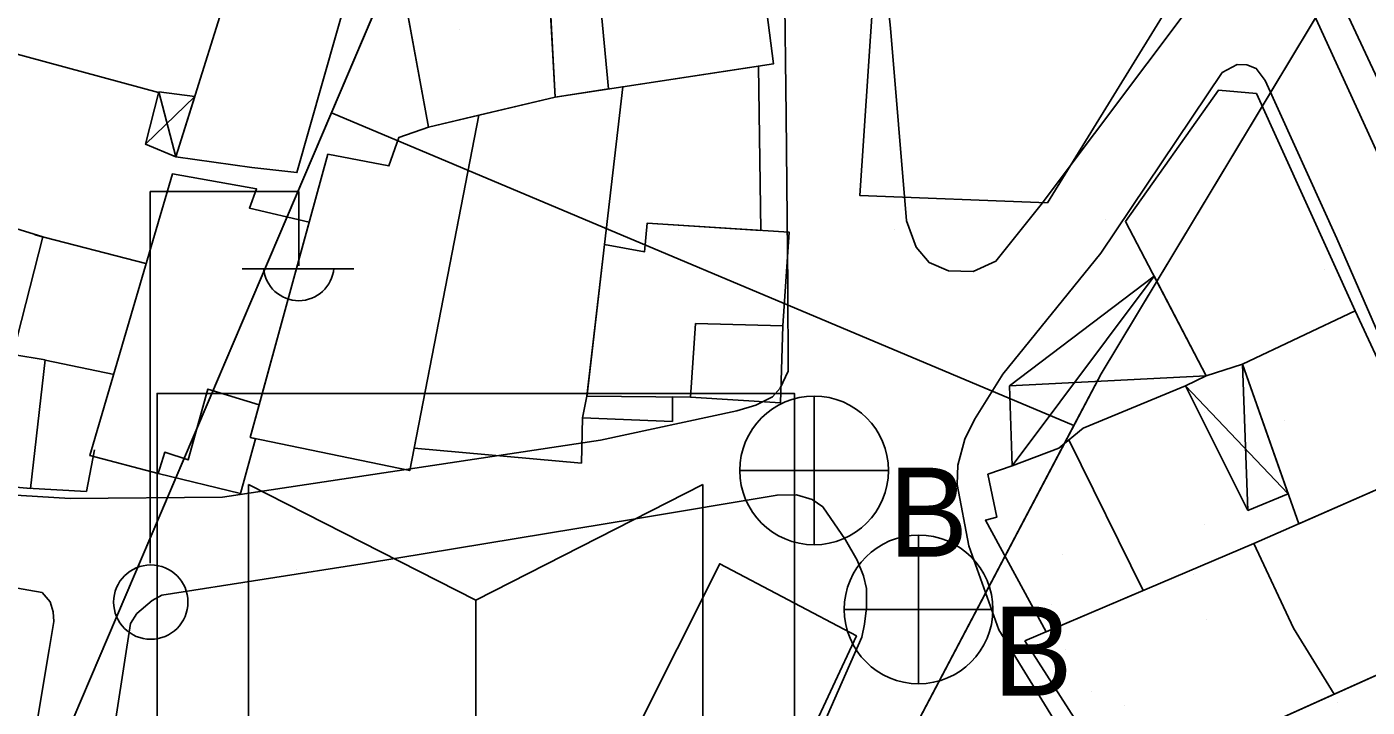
# Model space of a CAD drawing. Extents: x 417997 to 421451, y 4451742 to 4455216.
# Drawn here: x 420405.4 to 420468.5, y 4452472.1 to 4452504.1 of the extents above; entities that cross this region are included whole.
import ezdxf

# ---------------------------------------------------------------- set-up
doc = ezdxf.new("R2010")
doc.units = 0
for name, color, linetype in [('ADA', 7, 'Continuous'), ('B_Mesken', 7, 'Continuous'), ('B_Sundurma', 7, 'Continuous'), ('B_Teras', 7, 'Continuous'), ('Default', 7, 'Continuous'), ('LJ_SEMBOL', 7, 'Continuous'), ('PL_AYA_PARK_DINLENME', 7, 'Continuous'), ('PL_SAY_DINI_TESIS', 7, 'Continuous'), ('PL_SAY_KULTUR_TESIS', 7, 'Continuous'), ('PL_TİCK', 7, 'Continuous'), ('S_Elektrik_Diregi', 7, 'Continuous'), ('S_Rogar_Kapagi_Buski', 7, 'Continuous'), ('Sinir_Duvar_tek_tarafa_ait', 7, 'Continuous'), ('TR_DINITESIS', 7, 'Continuous'), ('TR_KULTURELTESIS', 7, 'Continuous'), ('TR_PARKALANI', 7, 'Continuous'), ('TR_TİCK', 7, 'Continuous'), ('Yol_Sose', 7, 'Continuous')]:
    doc.layers.add(name, color=color, linetype=linetype)

# ---------------------------------------------------------------- blocks, each defined once
blk = doc.blocks.new('POINT_DISPLAY')
at = {"layer": 'Default'}
blk.add_line((0, 0), (0, 0), dxfattribs=at)

msp = doc.modelspace()

# ---------------------------------------------------------------- linework, layer by layer
at = {"layer": 'ADA'}
for p, q in [((420438.381, 4452543.759), (420401.239, 4452456.66)), ((420438.381, 4452543.759), (420401.239, 4452456.66)), ((420477.377, 4452523.338), (420455.995, 4452487.812)), ((420477.377, 4452523.338), (420455.995, 4452487.812)), ((420454.707, 4452485.365), (420419.762, 4452500.096)), ((420454.707, 4452485.365), (420419.762, 4452500.096)), ((420455.995, 4452487.812), (420435.441, 4452448.788)), ((420455.995, 4452487.812), (420435.441, 4452448.788))]:
    msp.add_line(p, q, dxfattribs=at)
at = {"layer": 'B_Mesken'}
for points in [[(420465.965, 4452508.219), (420469.675, 4452500.247), (420473.312, 4452501.979), (420480.304, 4452505.163), (420477.955, 4452509.862), (420479.364, 4452510.367), (420477.129, 4452515.544), (420475.15, 4452520.325), (420472.125, 4452517.433), (420472.549, 4452516.896), (420470.057, 4452514.812), (420470.794, 4452513.897), (420469.532, 4452513.193), (420469.247, 4452512.818), (420469.32, 4452512.179)], [(420440.311, 4452510.636), (420440.657, 4452507.004), (420440.01, 4452506.796), (420440.578, 4452502.401), (420430.298, 4452500.838), (420429.861, 4452508.709)], [(420429.861, 4452508.709), (420430.298, 4452500.838), (420424.326, 4452499.418), (420422.737, 4452508.129), (420425.955, 4452509.072), (420426.083, 4452507.845)], [(420415.494, 4452507.793), (420418.959, 4452507.795), (420420.614, 4452506.009), (420418.133, 4452497.28), (420416.013, 4452497.519), (420412.444, 4452498.022)], [(420459.589, 4452505.811), (420453.466, 4452495.862), (420444.642, 4452496.2), (420445.233, 4452505.105), (420446.733, 4452505.379)], [(420439.972, 4452494.558), (420439.871, 4452502.293), (420433.474, 4452501.321), (420432.616, 4452493.889), (420434.505, 4452493.556), (420434.621, 4452494.894)], [(420432.616, 4452493.889), (420433.474, 4452501.321), (420430.298, 4452500.838), (420426.699, 4452499.982), (420423.65, 4452484.311), (420431.531, 4452483.604), (420431.584, 4452485.738), (420431.799, 4452486.84), (420432.616, 4452493.889)], [(420462.646, 4452488.258), (420460.942, 4452487.706), (420457.139, 4452494.985), (420461.513, 4452501.153), (420463.306, 4452501.006), (420467.945, 4452490.777)], [(420419.599, 4452498.154), (420422.468, 4452497.593), (420422.933, 4452498.925), (420424.326, 4452499.418), (420426.699, 4452499.982), (420423.444, 4452483.253), (420415.938, 4452484.801)], [(420392.772, 4452498.396), (420391.076, 4452491.131), (420392.525, 4452490.99), (420404.762, 4452488.714), (420406.177, 4452494.255), (420399.444, 4452496.333)], [(420416.192, 4452484.748), (420415.486, 4452482.176), (420411.609, 4452483.107), (420408.389, 4452483.953), (420412.276, 4452497.217), (420416.237, 4452496.514), (420415.9, 4452495.609), (420418.719, 4452494.946), (420416.363, 4452486.35), (420415.938, 4452484.801)], [(420435.81, 4452485.561), (420431.584, 4452485.738), (420431.799, 4452486.84), (420432.616, 4452493.889), (420434.505, 4452493.556), (420434.621, 4452494.894), (420441.31, 4452494.474), (420441.017, 4452490.061), (420440.9, 4452486.437), (420436.668, 4452486.709), (420435.82, 4452486.716)], [(420390.871, 4452483.758), (420392.525, 4452490.99), (420404.766, 4452488.713), (420406.284, 4452488.462), (420405.589, 4452482.401)], [(420462.646, 4452488.258), (420467.945, 4452490.777), (420471.305, 4452483.554), (420471.083, 4452483.292), (420465.302, 4452480.749)], [(420457.979, 4452477.606), (420454.478, 4452484.693), (420454.003, 4452484.301), (420451.812, 4452483.471), (420450.665, 4452483.077), (420451.076, 4452481.064), (420450.546, 4452480.909), (420453.406, 4452475.665)], [(420471.083, 4452483.292), (420474.505, 4452476.163), (420474.168, 4452475.964), (420466.961, 4452472.718), (420465.054, 4452475.836), (420463.175, 4452479.812)], [(420452.404, 4452475.239), (420456.8, 4452468.369), (420462.676, 4452470.788), (420466.961, 4452472.718), (420465.054, 4452475.836), (420463.175, 4452479.812)], [(420432.021, 4452466.851), (420438.044, 4452478.867), (420444.47, 4452475.47), (420438.9, 4452463.539)], [(420462.676, 4452470.788), (420474.168, 4452475.964), (420477.181, 4452468.735), (420465.806, 4452463.613)]]:
    msp.add_lwpolyline(points, close=True, dxfattribs=at)
at = {"layer": 'B_Sundurma'}
for p, q in [((420411.015, 4452498.615), (420413.331, 4452500.863)), ((420411.633, 4452501.075), (420412.444, 4452498.022)), ((420458.489, 4452492.4), (420451.812, 4452483.471)), ((420462.903, 4452481.366), (420462.646, 4452488.258)), ((420451.683, 4452487.237), (420460.942, 4452487.706)), ((420464.805, 4452482.153), (420459.96, 4452487.237))]:
    msp.add_line(p, q, dxfattribs=at)
for points in [[(420411.633, 4452501.075), (420411.015, 4452498.615), (420412.444, 4452498.022), (420413.331, 4452500.863)], [(420458.489, 4452492.4), (420451.683, 4452487.237), (420451.812, 4452483.471), (420454.003, 4452484.301), (420455.142, 4452485.242), (420459.96, 4452487.237), (420460.942, 4452487.706)], [(420462.903, 4452481.366), (420464.805, 4452482.153), (420462.646, 4452488.258), (420460.942, 4452487.706), (420459.96, 4452487.237)]]:
    msp.add_lwpolyline(points, close=True, dxfattribs=at)
at = {"layer": 'B_Teras'}
for points in [[(420432.121, 4452508.56), (420432.8, 4452501.218), (420430.298, 4452500.838), (420429.886, 4452508.259)], [(420423.343, 4452504.806), (420430.021, 4452505.828), (420430.298, 4452500.838), (420424.326, 4452499.418)], [(420418.719, 4452494.946), (420415.9, 4452495.609), (420416.237, 4452496.514), (420412.276, 4452497.217), (420408.389, 4452483.953), (420411.609, 4452483.107), (420411.916, 4452484.116), (420413.012, 4452483.751), (420413.948, 4452487.088), (420416.363, 4452486.35)], [(420432.616, 4452493.889), (420431.788, 4452486.749), (420436.668, 4452486.709), (420436.901, 4452490.172), (420441.017, 4452490.061), (420441.31, 4452494.474), (420434.621, 4452494.894), (420434.505, 4452493.556)]]:
    msp.add_lwpolyline(points, close=True, dxfattribs=at)
at = {"layer": 'LJ_SEMBOL'}
for p, q in [((420415.86, 4452482.597), (420426.552, 4452477.149)), ((420415.86, 4452482.597), (420415.86, 4452467.936)), ((420415.86, 4452482.597), (420426.552, 4452477.149)), ((420415.86, 4452482.597), (420415.86, 4452467.936)), ((420426.552, 4452477.149), (420437.244, 4452482.597)), ((420426.552, 4452477.149), (420437.244, 4452482.597)), ((420437.244, 4452467.936), (420437.244, 4452482.597)), ((420437.244, 4452467.936), (420437.244, 4452482.597)), ((420426.552, 4452462.488), (420426.552, 4452477.149)), ((420426.552, 4452462.488), (420426.552, 4452477.149))]:
    msp.add_line(p, q, dxfattribs=at)
msp.add_lwpolyline([(420411.552, 4452456.886), (420441.552, 4452456.886), (420441.552, 4452486.886), (420411.552, 4452486.886)], close=True, dxfattribs=at)
msp.add_lwpolyline([(420411.552, 4452456.886), (420441.552, 4452456.886), (420441.552, 4452486.886), (420411.552, 4452486.886)], close=True, dxfattribs=at)
at = {"layer": 'PL_AYA_PARK_DINLENME'}
msp.add_lwpolyline([(420477.377, 4452523.338), (420455.995, 4452487.812), (420454.707, 4452485.365), (420435.441, 4452448.788), (420430.677, 4452439.741), (420426.624, 4452432.046), (420521.978, 4452432.046), (420521.978, 4452432.046), (420508.961, 4452461.504), (420502.087, 4452477.059), (420493.266, 4452497.02), (420492.139, 4452499.452), (420490.927, 4452501.842), (420489.631, 4452504.188), (420480.567, 4452519.304)], dxfattribs=at)
msp.add_lwpolyline([(420477.377, 4452523.338), (420455.995, 4452487.812), (420454.707, 4452485.365), (420435.441, 4452448.788), (420430.677, 4452439.741), (420426.624, 4452432.046), (420521.978, 4452432.046), (420521.978, 4452432.046), (420508.961, 4452461.504), (420502.087, 4452477.059), (420493.266, 4452497.02), (420492.139, 4452499.452), (420490.927, 4452501.842), (420489.631, 4452504.188), (420480.567, 4452519.304)], dxfattribs=at)
at = {"layer": 'PL_SAY_DINI_TESIS'}
msp.add_lwpolyline([(420472.3, 4452526.936), (420446.001, 4452539.979), (420438.381, 4452543.758), (420419.762, 4452500.096), (420454.707, 4452485.365), (420455.995, 4452487.812), (420477.377, 4452523.338)], dxfattribs=at)
msp.add_lwpolyline([(420472.3, 4452526.936), (420446.001, 4452539.979), (420438.381, 4452543.758), (420419.762, 4452500.096), (420454.707, 4452485.365), (420455.995, 4452487.812), (420477.377, 4452523.338)], dxfattribs=at)
at = {"layer": 'PL_SAY_KULTUR_TESIS'}
msp.add_lwpolyline([(420454.707, 4452485.365), (420419.762, 4452500.096), (420401.239, 4452456.66), (420430.677, 4452439.741), (420435.441, 4452448.788), (420454.707, 4452485.365)], dxfattribs=at)
msp.add_lwpolyline([(420454.707, 4452485.365), (420419.762, 4452500.096), (420401.239, 4452456.66), (420430.677, 4452439.741), (420435.441, 4452448.788), (420454.707, 4452485.365)], dxfattribs=at)
at = {"layer": 'PL_TİCK'}
msp.add_lwpolyline([(420276.248, 4452443.657), (420281.87, 4452440.329), (420366.309, 4452390.34), (420401.239, 4452456.66), (420419.762, 4452500.096), (420438.381, 4452543.759), (420430.761, 4452547.538), (420412.057, 4452556.814), (420367.805, 4452578.76), (420361.976, 4452581.65), (420333.095, 4452507.03), (420320.59, 4452491.997), (420276.248, 4452443.657)], dxfattribs=at)
msp.add_lwpolyline([(420276.248, 4452443.657), (420281.87, 4452440.329), (420366.309, 4452390.34), (420401.239, 4452456.66), (420419.762, 4452500.096), (420438.381, 4452543.759), (420430.761, 4452547.538), (420412.057, 4452556.814), (420367.805, 4452578.76), (420361.976, 4452581.65), (420333.095, 4452507.03), (420320.59, 4452491.997), (420276.248, 4452443.657)], dxfattribs=at)
at = {"layer": 'S_Elektrik_Diregi'}
for p, q in [((420411.222, 4452478.895), (420411.222, 4452496.395)), ((420411.222, 4452496.395), (420418.222, 4452496.395)), ((420418.222, 4452492.895), (420418.222, 4452496.395)), ((420415.562, 4452492.755), (420420.812, 4452492.755))]:
    msp.add_line(p, q, dxfattribs=at)
msp.add_circle((420411.258, 4452477.059), 1.75, dxfattribs=at)
msp.add_arc((420418.223, 4452492.908), 1.658, 184.83843, 355.14641, dxfattribs=at)
at = {"layer": 'S_Rogar_Kapagi_Buski'}
for p, q in [((420442.481, 4452486.755), (420442.481, 4452479.755)), ((420438.981, 4452483.255), (420445.981, 4452483.255)), ((420447.401, 4452480.215), (420447.401, 4452473.215)), ((420443.901, 4452476.715), (420450.901, 4452476.715))]:
    msp.add_line(p, q, dxfattribs=at)
for centre in [(420442.481, 4452483.255), (420447.401, 4452476.715)]:
    msp.add_circle(centre, 3.5, dxfattribs=at)
at = {"layer": 'Sinir_Duvar_tek_tarafa_ait'}
for points in [[(420411.628, 4452501.057), (420404.555, 4452502.964)], [(420405.793, 4452494.355), (420411.019, 4452492.992)], [(420406.282, 4452488.452), (420409.541, 4452487.773)], [(420408.615, 4452484.232), (420408.23, 4452482.268), (420405.437, 4452482.415)]]:
    msp.add_lwpolyline(points, dxfattribs=at)
at = {"layer": 'TR_TİCK'}
msp.add_lwpolyline([(420361.976, 4452581.65), (420333.095, 4452507.03), (420320.59, 4452491.997), (420276.248, 4452443.657), (420281.87, 4452440.329), (420366.309, 4452390.34), (420401.239, 4452456.66), (420419.762, 4452500.096), (420438.381, 4452543.759), (420430.761, 4452547.538), (420412.057, 4452556.814), (420367.805, 4452578.76), (420361.976, 4452581.65)], dxfattribs=at)
msp.add_lwpolyline([(420361.976, 4452581.65), (420333.095, 4452507.03), (420320.59, 4452491.997), (420276.248, 4452443.657), (420281.87, 4452440.329), (420366.309, 4452390.34), (420401.239, 4452456.66), (420419.762, 4452500.096), (420438.381, 4452543.759), (420430.761, 4452547.538), (420412.057, 4452556.814), (420367.805, 4452578.76), (420361.976, 4452581.65)], dxfattribs=at)
at = {"layer": 'Yol_Sose'}
for points in [[(420460.65, 4452505.757), (420453.168, 4452495.77), (420451.037, 4452493.104), (420449.972, 4452492.631), (420448.81, 4452492.656), (420447.891, 4452493.04), (420447.292, 4452493.774), (420446.839, 4452495.007), (420446.083, 4452504.085), (420445.143, 4452513.07), (420444.018, 4452519.42), (420443.898, 4452520.159), (420444.095, 4452520.861), (420444.495, 4452521.081), (420457.711, 4452520.536), (420465.298, 4452519.795), (420465.984, 4452519.576), (420466.605, 4452518.765), (420466.938, 4452517.991), (420467.06, 4452517.297), (420465.968, 4452513.864), (420464.015, 4452510.996)], [(420474.626, 4452521.28), (420467.706, 4452512.433), (420465.833, 4452509.381), (420465.4, 4452508.32), (420465.276, 4452507.16), (420465.354, 4452506.194), (420469.364, 4452497.408), (420476.019, 4452483.438), (420483.583, 4452466.296), (420491.325, 4452448.602), (420498.96, 4452430.214), (420507.173, 4452411.749), (420517.311, 4452388.935), (420527.382, 4452364.331), (420533.262, 4452351.144), (420536.449, 4452344.977), (420537.854, 4452344.248), (420538.571, 4452344.051), (420546.844, 4452343.321), (420551.49, 4452342.726)], [(420432.424, 4452484.678), (420438.844, 4452486.068), (420439.737, 4452486.337), (420440.516, 4452486.725), (420440.877, 4452487.128), (420441.266, 4452487.936), (420441.247, 4452491.918), (420441.165, 4452499.974), (420441.095, 4452506.457)], [(420392.45, 4452505.063), (420389.436, 4452493.542), (420387.798, 4452487.329), (420387.396, 4452485.928), (420387.254, 4452485.389), (420387.209, 4452484.816), (420387.469, 4452484.158), (420387.954, 4452483.912), (420388.22, 4452483.848), (420403.082, 4452482.195), (420407.463, 4452481.932), (420414.635, 4452482.004)], [(420472.347, 4452482.119), (420467.092, 4452494.171), (420463.719, 4452501.609), (420463.293, 4452502.182), (420462.859, 4452502.359), (420462.398, 4452502.369), (420461.69, 4452501.986), (420455.986, 4452493.485), (420451.361, 4452487.785), (420450.026, 4452485.658), (420449.577, 4452484.729), (420449.248, 4452483.511), (420449.212, 4452482.589), (420449.764, 4452479.713), (420451.182, 4452475.754), (420454.419, 4452470.466), (420458.99, 4452465.079), (420463.969, 4452460.184), (420465.872, 4452458.036), (420469.673, 4452452.363)], [(420414.635, 4452482.004), (420432.424, 4452484.678)], [(420404.63, 4452438.695), (420406.677, 4452451.765), (420408.681, 4452465.578), (420410.31, 4452476.052), (420410.601, 4452476.515), (420411.325, 4452477.133), (420411.781, 4452477.378), (420421.408, 4452478.896), (420434.07, 4452480.982), (420440.738, 4452482.095), (420441.658, 4452482.102), (420442.384, 4452481.884), (420442.899, 4452481.54), (420443.962, 4452479.984), (420444.516, 4452479.025), (420444.814, 4452478.295), (420444.951, 4452477.698), (420444.951, 4452476.784), (420444.85, 4452476.022), (420444.726, 4452475.411), (420441.261, 4452467.529), (420435.854, 4452455.536), (420428.972, 4452442.289), (420421.778, 4452428.24)], [(420371.434, 4452440.365), (420384.45, 4452441.636), (420396.958, 4452442.727), (420399.851, 4452443.077), (420400.464, 4452443.345), (420400.944, 4452443.837), (420401.376, 4452444.487), (420403.023, 4452454.053), (420404.539, 4452463.257), (420406.471, 4452474.827), (420406.688, 4452476.148), (420406.665, 4452476.605), (420406.525, 4452477.065), (420406.143, 4452477.504), (420398.34, 4452478.871), (420385.603, 4452480.024), (420368.888, 4452481.258)]]:
    msp.add_lwpolyline(points, dxfattribs=at)

# ---------------------------------------------------------------- block references
at = {"layer": 'TR_DINITESIS', "xscale": 0.1, "yscale": 0.10000000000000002}
for p in [(420425.808, 4452504.01), (420425.808, 4452504.01), (420456.214, 4452495.065), (420456.214, 4452495.065), (420436.12, 4452494.591), (420436.12, 4452494.591), (420446.262, 4452494.591), (420446.262, 4452494.591)]:
    msp.add_blockref('POINT_DISPLAY', p, dxfattribs=at)
at = {"layer": 'TR_KULTURELTESIS', "xscale": 0.1, "yscale": 0.10000000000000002}
for p in [(420418.124, 4452478.579), (420418.124, 4452478.579), (420438.124, 4452478.579), (420438.124, 4452478.579)]:
    msp.add_blockref('POINT_DISPLAY', p, dxfattribs=at)
at = {"layer": 'TR_PARKALANI', "xscale": 0.1, "yscale": 0.10000000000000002}
for p in [(420467.585, 4452493.851), (420467.585, 4452493.851), (420466.511, 4452492.738), (420466.511, 4452492.738), (420460.87, 4452485.968), (420460.87, 4452485.968), (420464.622, 4452485.631), (420464.622, 4452485.631), (420460.87, 4452480.703), (420460.87, 4452480.703), (420454.194, 4452479.293), (420454.194, 4452479.293), (420460.342, 4452478.366), (420460.342, 4452478.366), (420453.667, 4452476.956), (420453.667, 4452476.956), (420460.972, 4452476.222), (420460.972, 4452476.222), (420454.297, 4452474.812), (420454.297, 4452474.812), (420455.52, 4452472.837), (420455.52, 4452472.837), (420467.111, 4452472.349), (420467.111, 4452472.349), (420457.1, 4452472.169), (420457.1, 4452472.169)]:
    msp.add_blockref('POINT_DISPLAY', p, dxfattribs=at)

# ---------------------------------------------------------------- texts
at = {"layer": 'S_Rogar_Kapagi_Buski'}
for p in [(420445.981, 4452479.191), (420450.901, 4452472.651)]:
    msp.add_text('B', height=4.2, dxfattribs=at).set_placement(p)

doc.saveas('drawing.dxf')
